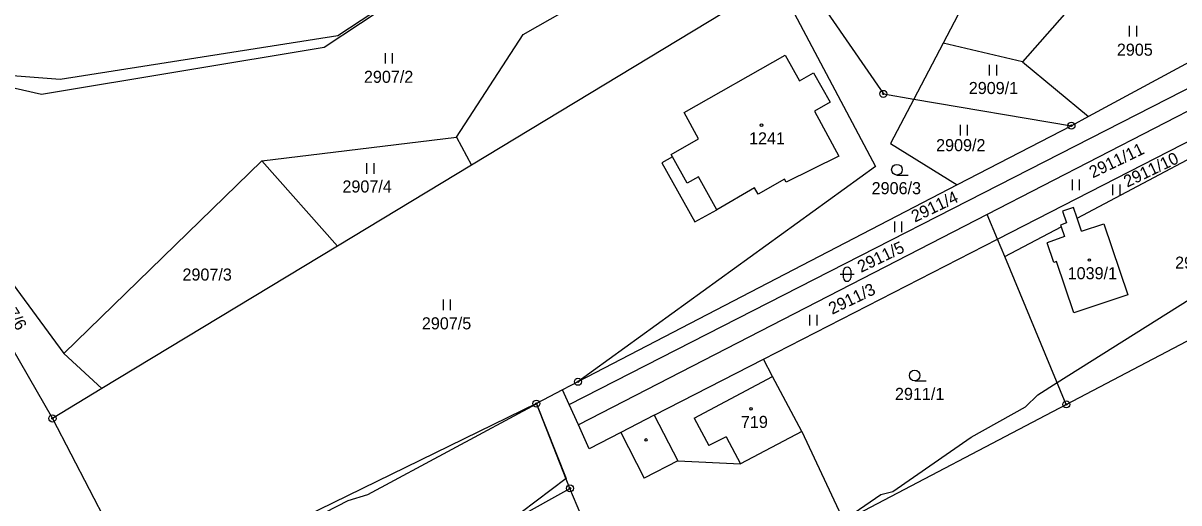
# Model space of a CAD drawing. Extents: x -439246 to -433691, y -1130252 to -1121148.
# Drawn here: x -438752.3 to -438589.6, y -1124195.7 to -1124128.1 of the extents above; entities that cross this region are included whole.
import ezdxf

# ---------------------------------------------------------------- set-up
doc = ezdxf.new("R2010")
doc.units = 0
for name, color, linetype in [('Vrstva 1', 7, 'Continuous'), ('Vrstva 18', 7, 'Continuous'), ('Vrstva 19', 7, 'Continuous'), ('Vrstva 24', 7, 'Continuous'), ('Vrstva 25', 7, 'Continuous'), ('Vrstva 3', 7, 'Continuous'), ('Vrstva 37', 7, 'Continuous'), ('Vrstva 4', 7, 'Continuous'), ('Vrstva 52', 7, 'Continuous')]:
    doc.layers.add(name, color=color, linetype=linetype)

msp = doc.modelspace()

# ---------------------------------------------------------------- linework, layer by layer
at = {"layer": 'Vrstva 1'}
for points in [[(-438681.9, -1124129.72), (-438637.34, -1124104.38)], [(-438613.54, -1124113.33), (-438622.77, -1124130.96)], [(-438643.36, -1124120.4), (-438689.21, -1124148.13)], [(-438600.44, -1124120.91), (-438611.57, -1124133.6)], [(-438699.69, -1124124.75), (-438709.94, -1124131.57)], [(-438640.85, -1124124.05), (-438631.18, -1124138.1)], [(-438644.13, -1124126.02), (-438632.31, -1124148.33)], [(-438691.32, -1124144.21), (-438681.9, -1124129.72)], [(-438579.76, -1124129.11), (-438602.3, -1124141.29)], [(-438749.75, -1124138.18), (-438778.23, -1124131.69)], [(-438778.23, -1124131.69), (-438746.63, -1124174.68)], [(-438778.23, -1124131.69), (-438748.21, -1124183.82)], [(-438709.94, -1124131.57), (-438749.75, -1124138.18)], [(-438622.77, -1124130.96), (-438626.89, -1124138.83)], [(-438611.57, -1124133.6), (-438622.77, -1124130.96)], [(-438675.43, -1124181.84), (-438578.19, -1124132.17)], [(-438659.24, -1124140.74), (-438645.02, -1124132.66)], [(-438645.02, -1124132.66), (-438642.97, -1124136.26)], [(-438611.57, -1124133.6), (-438602.3, -1124141.29)], [(-438642.97, -1124136.26), (-438641, -1124135.15)], [(-438641, -1124135.15), (-438638.68, -1124139.26)], [(-438631.18, -1124138.1), (-438626.89, -1124138.83)], [(-438638.68, -1124139.26), (-438640.9, -1124140.53)], [(-438626.89, -1124138.83), (-438630.17, -1124145.09)], [(-438626.89, -1124138.83), (-438604.69, -1124142.58)], [(-438585.18, -1124138.92), (-438616.54, -1124155.08)], [(-438615.09, -1124158.57), (-438577.9, -1124139.49)], [(-438657.2, -1124144.44), (-438659.24, -1124140.74)], [(-438640.9, -1124140.53), (-438637.47, -1124146.89)], [(-438602.3, -1124141.29), (-438604.69, -1124142.58)], [(-438603.88, -1124155.6), (-438576.8, -1124141.24)], [(-438604.69, -1124142.58), (-438620.77, -1124150.93)], [(-438718.71, -1124147.51), (-438691.32, -1124144.21)], [(-438691.32, -1124144.21), (-438689.21, -1124148.13)], [(-438661.05, -1124146.63), (-438657.2, -1124144.44)], [(-438630.17, -1124145.09), (-438620.77, -1124150.93)], [(-438746.63, -1124174.68), (-438718.71, -1124147.51)], [(-438718.71, -1124147.51), (-438708.08, -1124159.54)], [(-438660.86, -1124146.98), (-438662.36, -1124147.83)], [(-438662.36, -1124147.83), (-438657.73, -1124156.12)], [(-438660.86, -1124146.98), (-438661.05, -1124146.63)], [(-438637.47, -1124146.89), (-438644.88, -1124150.52)], [(-438689.21, -1124148.13), (-438708.08, -1124159.54)], [(-438632.31, -1124148.33), (-438674.19, -1124178.65)], [(-438620.77, -1124150.93), (-438674.19, -1124178.65)], [(-438645.12, -1124150.09), (-438648.81, -1124152.21)], [(-438644.88, -1124150.52), (-438645.12, -1124150.09)], [(-438649.32, -1124151.33), (-438654.65, -1124154.42)], [(-438648.81, -1124152.21), (-438649.32, -1124151.33)], [(-438657.73, -1124156.12), (-438654.65, -1124154.42)], [(-438604.38, -1124154.1), (-438605.95, -1124154.62)], [(-438603.88, -1124155.6), (-438604.38, -1124154.1)], [(-438616.54, -1124155.08), (-438674.12, -1124184.74)], [(-438615.09, -1124158.57), (-438616.54, -1124155.08)], [(-438605.95, -1124154.62), (-438605.39, -1124156.28)], [(-438603.25, -1124157.46), (-438603.88, -1124155.6)], [(-438614.07, -1124161.01), (-438606.15, -1124156.81)], [(-438605.39, -1124156.28), (-438606.23, -1124156.57)], [(-438606.23, -1124156.57), (-438606.15, -1124156.81)], [(-438606.15, -1124156.81), (-438605.68, -1124158.2)], [(-438603.25, -1124157.46), (-438600.12, -1124156.41)], [(-438600.12, -1124156.41), (-438596.76, -1124166.41)], [(-438648.06, -1124175.49), (-438615.09, -1124158.57)], [(-438614.07, -1124161.01), (-438615.09, -1124158.57)], [(-438605.68, -1124158.2), (-438608.11, -1124159.07)], [(-438607.15, -1124161.86), (-438608.11, -1124159.07)], [(-438708.08, -1124159.54), (-438741.27, -1124179.62)], [(-438605.41, -1124181.84), (-438614.07, -1124161.01)], [(-438606.77, -1124161.73), (-438607.15, -1124161.86)], [(-438604.34, -1124168.96), (-438606.77, -1124161.73)], [(-438605.41, -1124181.84), (-438569.56, -1124163.03)], [(-438596.76, -1124166.41), (-438604.34, -1124168.96)], [(-438746.63, -1124174.68), (-438741.27, -1124179.62)], [(-438663.44, -1124183.38), (-438648.06, -1124175.49)], [(-438646.78, -1124177.91), (-438648.06, -1124175.49)], [(-438674.19, -1124178.65), (-438676.36, -1124179.79)], [(-438642.67, -1124185.67), (-438646.78, -1124177.91)], [(-438741.27, -1124179.62), (-438748.21, -1124183.82)], [(-438676.36, -1124179.79), (-438680.05, -1124181.73)], [(-438675.43, -1124181.84), (-438676.36, -1124179.79)], [(-438680.05, -1124181.73), (-438735.28, -1124208.73)], [(-438675.32, -1124193.67), (-438680.05, -1124181.73)], [(-438674.12, -1124184.74), (-438675.43, -1124181.84)], [(-438636.75, -1124198.28), (-438605.41, -1124181.84)], [(-438663.44, -1124183.38), (-438668.16, -1124185.8)], [(-438748.21, -1124183.82), (-438735.28, -1124208.73)], [(-438672.61, -1124188.08), (-438674.12, -1124184.74)], [(-438668.16, -1124185.8), (-438672.61, -1124188.08)], [(-438668.16, -1124185.8), (-438664.87, -1124192.21)], [(-438642.67, -1124185.67), (-438651.28, -1124190.23)], [(-438642.67, -1124185.67), (-438636.75, -1124198.28)], [(-438660.15, -1124189.79), (-438664.87, -1124192.21)], [(-438660.15, -1124189.79), (-438651.28, -1124190.23)], [(-438727.91, -1124222.92), (-438675.32, -1124193.67)], [(-438672.75, -1124199.81), (-438675.32, -1124193.67)]]:
    msp.add_lwpolyline(points, dxfattribs=at)
at = {"layer": 'Vrstva 24'}
for centre, radius in [((-438631.18, -1124138.1), 0.5), ((-438631.18, -1124138.1), 0.1), ((-438604.69, -1124142.58), 0.5), ((-438604.69, -1124142.58), 0.1), ((-438674.19, -1124178.65), 0.5), ((-438674.19, -1124178.65), 0.1), ((-438680.05, -1124181.73), 0.5), ((-438680.05, -1124181.73), 0.1), ((-438605.41, -1124181.84), 0.5), ((-438605.41, -1124181.84), 0.1), ((-438748.21, -1124183.82), 0.5), ((-438748.21, -1124183.82), 0.1), ((-438675.32, -1124193.67), 0.5), ((-438675.32, -1124193.67), 0.1)]:
    msp.add_circle(centre, radius, dxfattribs=at)
at = {"layer": 'Vrstva 25'}
for p, q in [((-438596.5, -1124130.02), (-438596.5, -1124128.52)), ((-438595.5, -1124130.02), (-438595.5, -1124128.52)), ((-438701.31, -1124133.84), (-438701.31, -1124132.34)), ((-438700.31, -1124133.84), (-438700.31, -1124132.34)), ((-438616.21, -1124135.49), (-438616.21, -1124133.99)), ((-438615.21, -1124135.49), (-438615.21, -1124133.99)), ((-438620.31, -1124143.96), (-438620.31, -1124142.46)), ((-438619.31, -1124143.96), (-438619.31, -1124142.46)), ((-438703.92, -1124149.36), (-438703.92, -1124147.86)), ((-438702.92, -1124149.36), (-438702.92, -1124147.86)), ((-438629.27, -1124149.53), (-438627.67, -1124149.53)), ((-438604.56, -1124151.67), (-438604.56, -1124150.17)), ((-438603.56, -1124151.67), (-438603.56, -1124150.17)), ((-438598.84, -1124152.36), (-438598.84, -1124150.86)), ((-438597.84, -1124152.36), (-438597.84, -1124150.86)), ((-438629.58, -1124157.57), (-438629.58, -1124156.07)), ((-438628.58, -1124157.57), (-438628.58, -1124156.07)), ((-438637.28, -1124163.5), (-438635.28, -1124163.5)), ((-438636.78, -1124164), (-438636.78, -1124163)), ((-438635.78, -1124163), (-438635.78, -1124164)), ((-438693.15, -1124168.57), (-438693.15, -1124167.07)), ((-438692.15, -1124168.57), (-438692.15, -1124167.07)), ((-438641.52, -1124170.73), (-438641.52, -1124169.23)), ((-438640.52, -1124170.73), (-438640.52, -1124169.23)), ((-438626.77, -1124178.51), (-438625.17, -1124178.51))]:
    msp.add_line(p, q, dxfattribs=at)
for centre, radius in [((-438648.34, -1124142.51), 0.175), ((-438629.27, -1124148.78), 0.75), ((-438602.16, -1124161.51), 0.175), ((-438626.77, -1124177.76), 0.75), ((-438649.82, -1124182.46), 0.175), ((-438664.61, -1124186.84), 0.175)]:
    msp.add_circle(centre, radius, dxfattribs=at)
for centre, start, end in [((-438636.28, -1124163), 0, 180), ((-438636.28, -1124164), 180, 0)]:
    msp.add_arc(centre, 0.5, start, end, dxfattribs=at)
at = {"layer": 'Vrstva 3'}
for points in [[(-438659.24, -1124140.74), (-438645.02, -1124132.66)], [(-438645.02, -1124132.66), (-438642.97, -1124136.26)], [(-438642.97, -1124136.26), (-438641, -1124135.15)], [(-438641, -1124135.15), (-438638.68, -1124139.26)], [(-438638.68, -1124139.26), (-438640.9, -1124140.53)], [(-438657.2, -1124144.44), (-438659.24, -1124140.74)], [(-438640.9, -1124140.53), (-438637.47, -1124146.89)], [(-438661.05, -1124146.63), (-438657.2, -1124144.44)], [(-438660.86, -1124146.98), (-438661.05, -1124146.63)], [(-438658.81, -1124150.68), (-438660.86, -1124146.98)], [(-438637.47, -1124146.89), (-438644.88, -1124150.52)], [(-438657.22, -1124149.79), (-438658.81, -1124150.68)], [(-438654.65, -1124154.42), (-438657.22, -1124149.79)], [(-438645.12, -1124150.09), (-438648.81, -1124152.21)], [(-438644.88, -1124150.52), (-438645.12, -1124150.09)], [(-438649.32, -1124151.33), (-438654.65, -1124154.42)], [(-438648.81, -1124152.21), (-438649.32, -1124151.33)], [(-438604.38, -1124154.1), (-438605.95, -1124154.62)], [(-438603.88, -1124155.6), (-438604.38, -1124154.1)], [(-438605.95, -1124154.62), (-438605.39, -1124156.28)], [(-438603.25, -1124157.46), (-438603.88, -1124155.6)], [(-438605.39, -1124156.28), (-438606.23, -1124156.57)], [(-438606.23, -1124156.57), (-438606.15, -1124156.81)], [(-438606.15, -1124156.81), (-438605.68, -1124158.2)], [(-438603.25, -1124157.46), (-438600.12, -1124156.41)], [(-438600.12, -1124156.41), (-438596.76, -1124166.41)], [(-438605.68, -1124158.2), (-438608.11, -1124159.07)], [(-438607.15, -1124161.86), (-438608.11, -1124159.07)], [(-438606.77, -1124161.73), (-438607.15, -1124161.86)], [(-438604.34, -1124168.96), (-438606.77, -1124161.73)], [(-438596.76, -1124166.41), (-438604.34, -1124168.96)], [(-438657.82, -1124183.76), (-438646.78, -1124177.91)], [(-438642.67, -1124185.67), (-438646.78, -1124177.91)], [(-438657.82, -1124183.76), (-438655.76, -1124187.65)], [(-438653.32, -1124186.39), (-438655.76, -1124187.65)], [(-438653.32, -1124186.39), (-438651.28, -1124190.23)], [(-438642.67, -1124185.67), (-438651.28, -1124190.23)]]:
    msp.add_lwpolyline(points, dxfattribs=at)
at = {"layer": 'Vrstva 37'}
for centre in [(-438648.34, -1124142.51), (-438602.16, -1124161.51), (-438649.82, -1124182.46)]:
    msp.add_circle(centre, 0.175, dxfattribs=at)
at = {"layer": 'Vrstva 4'}
for points in [[(-438658.81, -1124150.68), (-438660.86, -1124146.98)], [(-438657.22, -1124149.79), (-438658.81, -1124150.68)], [(-438654.65, -1124154.42), (-438657.22, -1124149.79)], [(-438657.82, -1124183.76), (-438646.78, -1124177.91)], [(-438663.44, -1124183.38), (-438660.15, -1124189.79)], [(-438657.82, -1124183.76), (-438655.76, -1124187.65)], [(-438653.32, -1124186.39), (-438655.76, -1124187.65)], [(-438653.32, -1124186.39), (-438651.28, -1124190.23)]]:
    msp.add_lwpolyline(points, dxfattribs=at)
at = {"layer": 'Vrstva 52'}
for points in [[(-438756.97, -1124115.39), (-438726.42, -1124109.67), (-438720.2, -1124109.1), (-438713.34, -1124108.47), (-438708.03, -1124108.47), (-438704.63, -1124107.19), (-438703.78, -1124107.62), (-438697.58, -1124106.07), (-438679.98, -1124101.67), (-438678.44, -1124101.05), (-438676.8, -1124100.39), (-438670.08, -1124099.03), (-438661.94, -1124097.38), (-438668.35, -1124102.04), (-438677.28, -1124108.53), (-438693.58, -1124120.36), (-438699.65, -1124124.38), (-438708.03, -1124129.93), (-438747.12, -1124136.09), (-438758.17, -1124135.24)], [(-438778.23, -1124131.69), (-438748.21, -1124183.82), (-438735.28, -1124208.73), (-438733.96, -1124208.1), (-438729.27, -1124207.05), (-438706.54, -1124195.37), (-438703.78, -1124194.52), (-438680.03, -1124181.78), (-438675.87, -1124192.28), (-438684.29, -1124198.66), (-438727.91, -1124222.92), (-438750.17, -1124234.73)], [(-438636.81, -1124198.14), (-438631.54, -1124194.52), (-438629.84, -1124194.09), (-438618.79, -1124186.44), (-438611.14, -1124182.19), (-438609.44, -1124180.49), (-438606.69, -1124178.76), (-438584.8, -1124164.98)]]:
    msp.add_lwpolyline(points, dxfattribs=at)

# ---------------------------------------------------------------- texts
at = {"layer": 'Vrstva 18'}
for s, p in [('2905', (-438598.29, -1124132.72)), ('2907/2', (-438704.34, -1124136.54)), ('2909/1', (-438619.15, -1124138.12)), ('2909/2', (-438623.75, -1124146.17)), ('2907/4', (-438707.37, -1124151.99)), ('2906/3', (-438632.83, -1124152.23)), ('2911/6', (-438590.09, -1124162.72)), ('2907/3', (-438729.9, -1124164.4)), ('2907/5', (-438696.18, -1124171.27)), ('2911/1', (-438629.54, -1124181.21))]:
    msp.add_text(s, height=1.7, dxfattribs=at).set_placement(p)
for s, rotation, p in [('2911/11', 25.6636, (-438601.68, -1124150.01)), ('2911/10', 25.6636, (-438596.83, -1124151.31)), ('2911/4', 25.6636, (-438626.74, -1124156.24)), ('2911/5', 25.6636, (-438634.32, -1124163.32)), ('2907/6', 301.649, (-438756.81, -1124165.66)), ('2911/3', 25.6636, (-438638.39, -1124169.22))]:
    msp.add_text(s, height=1.7, rotation=rotation, dxfattribs=at).set_placement(p)
at = {"layer": 'Vrstva 19'}
for s, p in [('1241', (-438650.1, -1124145.21)), ('1039/1', (-438605.22, -1124164.21)), ('719', (-438651.24, -1124185.16))]:
    msp.add_text(s, height=1.7, dxfattribs=at).set_placement(p)

doc.saveas('drawing.dxf')
